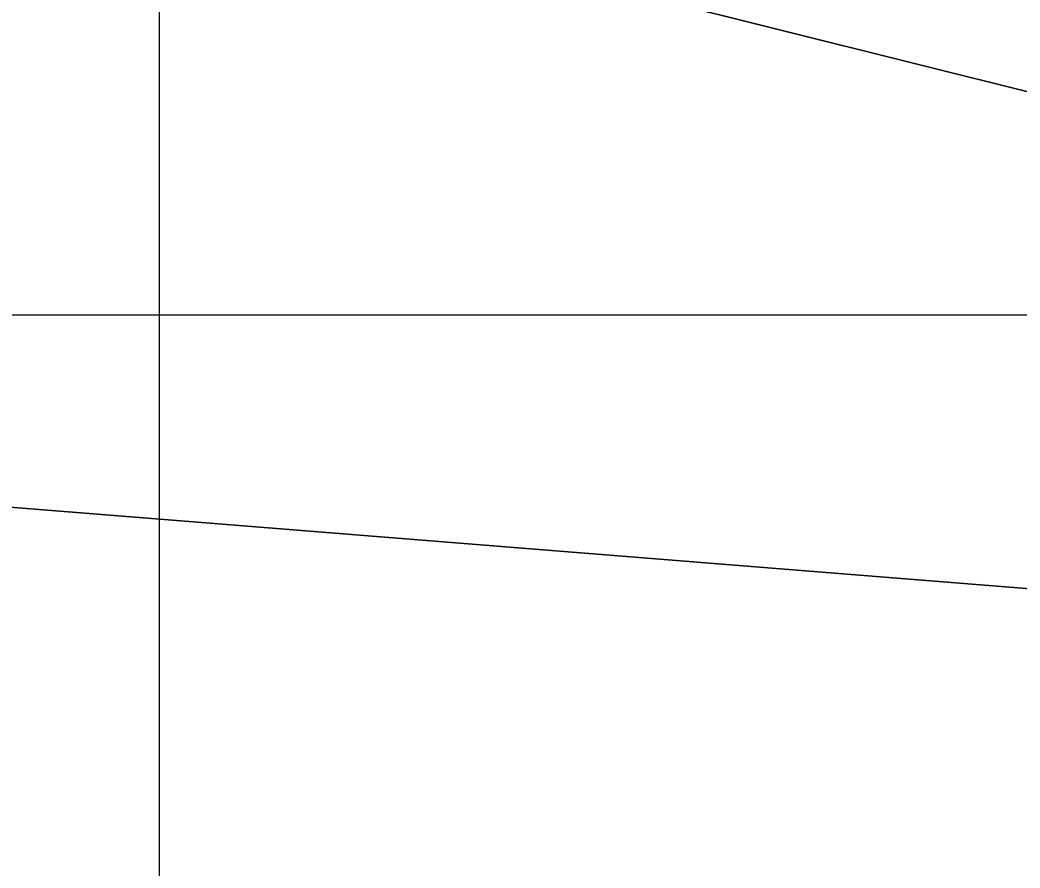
# Model space of a CAD drawing. Extents: x 1131015 to 1136271, y 133453 to 174329.
# Drawn here: x 1132360.185 to 1132362.126, y 159173.581 to 159175.228 of the extents above; entities that cross this region are included whole.
import ezdxf

# ---------------------------------------------------------------- set-up
doc = ezdxf.new("R2010")
doc.units = 0
for name, color, linetype in [('DESIGN - EARTHWORK - Shapes', 7, 'Continuous'), ('DESIGN - ROW - Easement Linework and Patterning', 7, 'Continuous'), ('DESIGN - SHEET - Linework', 7, 'Continuous'), ('DESIGN - TYPICAL - Finished Grade and Subgrade', 7, 'Continuous')]:
    doc.layers.add(name, color=color, linetype=linetype)

msp = doc.modelspace()

# ---------------------------------------------------------------- linework, layer by layer
at = {"layer": 'DESIGN - EARTHWORK - Shapes'}
for points in [[(1132332.4556, 159176.4987), (1132340.4556, 159175.8587), (1132348.4556, 159175.2187), (1132352.4556, 159174.8987), (1132356.4556, 159174.5787), (1132358.4556, 159174.4187), (1132359.8733, 159174.3053), (1132367.8145, 159173.67), (1132359.8733, 159175.6553), (1132358.4556, 159175.7687), (1132356.4556, 159175.9287), (1132352.4556, 159176.2487), (1132348.4556, 159176.5687), (1132340.4556, 159177.2087), (1132332.4556, 159177.8487)], [(1132371.8733, 159172.6553), (1132367.8145, 159173.67), (1132359.8733, 159175.6553), (1132358.4556, 159175.7687), (1132356.4556, 159175.9287), (1132352.4556, 159176.2487), (1132348.4556, 159176.5687), (1132340.4556, 159177.2087), (1132332.4556, 159177.8487)], [(1132371.8733, 159172.6553), (1132367.8145, 159173.67), (1132359.8733, 159175.6553), (1132358.4556, 159175.7687), (1132356.4556, 159175.9287), (1132352.4556, 159176.2487), (1132348.4556, 159176.5687), (1132340.4556, 159177.2087), (1132332.4556, 159177.8487)], [(1132332.4556, 159176.4987), (1132340.4556, 159175.8587), (1132348.4556, 159175.2187), (1132352.4556, 159174.8987), (1132356.4556, 159174.5787), (1132358.4556, 159174.4187), (1132359.8733, 159174.3053), (1132367.8145, 159173.67), (1132359.8733, 159175.6553), (1132358.4556, 159175.7687), (1132356.4556, 159175.9287), (1132352.4556, 159176.2487), (1132348.4556, 159176.5687), (1132340.4556, 159177.2087), (1132332.4556, 159177.8487)], [(1132371.8733, 159172.6553), (1132367.8145, 159173.67), (1132359.8733, 159175.6553), (1132358.4556, 159175.7687), (1132356.4556, 159175.9287), (1132352.4556, 159176.2487), (1132348.4556, 159176.5687), (1132340.4556, 159177.2087), (1132332.4556, 159177.8487)], [(1132332.4556, 159176.4987), (1132340.4556, 159175.8587), (1132348.4556, 159175.2187), (1132352.4556, 159174.8987), (1132356.4556, 159174.5787), (1132358.4556, 159174.4187), (1132359.8733, 159174.3053), (1132367.8145, 159173.67), (1132359.8733, 159175.6553), (1132358.4556, 159175.7687), (1132356.4556, 159175.9287), (1132352.4556, 159176.2487), (1132348.4556, 159176.5687), (1132340.4556, 159177.2087), (1132332.4556, 159177.8487)], [(1132332.4556, 159176.4987), (1132340.4556, 159175.8587), (1132348.4556, 159175.2187), (1132352.4556, 159174.8987), (1132356.4556, 159174.5787), (1132358.4556, 159174.4187), (1132359.8733, 159174.3053), (1132367.8145, 159173.67), (1132359.8733, 159175.6553), (1132358.4556, 159175.7687), (1132356.4556, 159175.9287), (1132352.4556, 159176.2487), (1132348.4556, 159176.5687), (1132340.4556, 159177.2087), (1132332.4556, 159177.8487)], [(1132371.8733, 159172.6553), (1132367.8145, 159173.67), (1132359.8733, 159175.6553), (1132358.4556, 159175.7687), (1132356.4556, 159175.9287), (1132352.4556, 159176.2487), (1132348.4556, 159176.5687), (1132340.4556, 159177.2087), (1132332.4556, 159177.8487)], [(1132371.8733, 159172.6553), (1132367.8145, 159173.67), (1132359.8733, 159175.6553), (1132358.4556, 159175.7687), (1132356.4556, 159175.9287), (1132352.4556, 159176.2487), (1132348.4556, 159176.5687), (1132340.4556, 159177.2087), (1132332.4556, 159177.8487)], [(1132332.4556, 159176.4987), (1132340.4556, 159175.8587), (1132348.4556, 159175.2187), (1132352.4556, 159174.8987), (1132356.4556, 159174.5787), (1132358.4556, 159174.4187), (1132359.8733, 159174.3053), (1132367.8145, 159173.67), (1132359.8733, 159175.6553), (1132358.4556, 159175.7687), (1132356.4556, 159175.9287), (1132352.4556, 159176.2487), (1132348.4556, 159176.5687), (1132340.4556, 159177.2087), (1132332.4556, 159177.8487)], [(1132371.8733, 159172.6553), (1132367.8145, 159173.67), (1132359.8733, 159175.6553), (1132358.4556, 159175.7687), (1132356.4556, 159175.9287), (1132352.4556, 159176.2487), (1132348.4556, 159176.5687), (1132340.4556, 159177.2087), (1132332.4556, 159177.8487)], [(1132332.4556, 159176.4987), (1132340.4556, 159175.8587), (1132348.4556, 159175.2187), (1132352.4556, 159174.8987), (1132356.4556, 159174.5787), (1132358.4556, 159174.4187), (1132359.8733, 159174.3053), (1132367.8145, 159173.67), (1132359.8733, 159175.6553), (1132358.4556, 159175.7687), (1132356.4556, 159175.9287), (1132352.4556, 159176.2487), (1132348.4556, 159176.5687), (1132340.4556, 159177.2087), (1132332.4556, 159177.8487)], [(1132371.8733, 159172.6553), (1132367.8145, 159173.67), (1132359.8733, 159175.6553), (1132358.4556, 159175.7687), (1132356.4556, 159175.9287), (1132352.4556, 159176.2487), (1132348.4556, 159176.5687), (1132340.4556, 159177.2087), (1132332.4556, 159177.8487)], [(1132332.4556, 159176.4987), (1132340.4556, 159175.8587), (1132348.4556, 159175.2187), (1132352.4556, 159174.8987), (1132356.4556, 159174.5787), (1132358.4556, 159174.4187), (1132359.8733, 159174.3053), (1132367.8145, 159173.67), (1132359.8733, 159175.6553), (1132358.4556, 159175.7687), (1132356.4556, 159175.9287), (1132352.4556, 159176.2487), (1132348.4556, 159176.5687), (1132340.4556, 159177.2087), (1132332.4556, 159177.8487)], [(1132332.4556, 159176.4987), (1132340.4556, 159175.8587), (1132348.4556, 159175.2187), (1132352.4556, 159174.8987), (1132356.4556, 159174.5787), (1132358.4556, 159174.4187), (1132359.8733, 159174.3053), (1132367.8145, 159173.67), (1132359.8733, 159175.6553), (1132358.4556, 159175.7687), (1132356.4556, 159175.9287), (1132352.4556, 159176.2487), (1132348.4556, 159176.5687), (1132340.4556, 159177.2087), (1132332.4556, 159177.8487)], [(1132371.8733, 159172.6553), (1132367.8145, 159173.67), (1132359.8733, 159175.6553), (1132358.4556, 159175.7687), (1132356.4556, 159175.9287), (1132352.4556, 159176.2487), (1132348.4556, 159176.5687), (1132340.4556, 159177.2087), (1132332.4556, 159177.8487)], [(1132332.4556, 159176.4987), (1132340.4556, 159175.8587), (1132348.4556, 159175.2187), (1132352.4556, 159174.8987), (1132356.4556, 159174.5787), (1132358.4556, 159174.4187), (1132359.8733, 159174.3053), (1132367.8145, 159173.67), (1132359.8733, 159175.6553), (1132358.4556, 159175.7687), (1132356.4556, 159175.9287), (1132352.4556, 159176.2487), (1132348.4556, 159176.5687), (1132340.4556, 159177.2087), (1132332.4556, 159177.8487)], [(1132371.8733, 159172.6553), (1132367.8145, 159173.67), (1132359.8733, 159175.6553), (1132358.4556, 159175.7687), (1132356.4556, 159175.9287), (1132352.4556, 159176.2487), (1132348.4556, 159176.5687), (1132340.4556, 159177.2087), (1132332.4556, 159177.8487)], [(1132332.4556, 159176.4987), (1132340.4556, 159175.8587), (1132348.4556, 159175.2187), (1132352.4556, 159174.8987), (1132356.4556, 159174.5787), (1132358.4556, 159174.4187), (1132359.8733, 159174.3053), (1132367.8145, 159173.67), (1132359.8733, 159175.6553), (1132358.4556, 159175.7687), (1132356.4556, 159175.9287), (1132352.4556, 159176.2487), (1132348.4556, 159176.5687), (1132340.4556, 159177.2087), (1132332.4556, 159177.8487)], [(1132371.8733, 159172.6553), (1132367.8145, 159173.67), (1132359.8733, 159175.6553), (1132358.4556, 159175.7687), (1132356.4556, 159175.9287), (1132352.4556, 159176.2487), (1132348.4556, 159176.5687), (1132340.4556, 159177.2087), (1132332.4556, 159177.8487)], [(1132332.4556, 159177.8487), (1132340.4556, 159177.2087), (1132348.4556, 159176.5687), (1132352.4556, 159176.2487), (1132356.4556, 159175.9287), (1132358.4556, 159175.7687), (1132359.8733, 159175.6553), (1132367.8145, 159173.67), (1132359.8733, 159174.3053), (1132358.4556, 159174.4187), (1132356.4556, 159174.5787), (1132352.4556, 159174.8987), (1132348.4556, 159175.2187), (1132340.4556, 159175.8587), (1132332.4556, 159176.4987)], [(1132371.8733, 159172.6553), (1132367.8145, 159173.67), (1132359.8733, 159175.6553), (1132358.4556, 159175.7687), (1132356.4556, 159175.9287), (1132352.4556, 159176.2487), (1132348.4556, 159176.5687), (1132340.4556, 159177.2087), (1132332.4556, 159177.8487)], [(1132332.4556, 159177.8487), (1132340.4556, 159177.2087), (1132348.4556, 159176.5687), (1132352.4556, 159176.2487), (1132356.4556, 159175.9287), (1132358.4556, 159175.7687), (1132359.8733, 159175.6553), (1132367.8145, 159173.67), (1132359.8733, 159174.3053), (1132358.4556, 159174.4187), (1132356.4556, 159174.5787), (1132352.4556, 159174.8987), (1132348.4556, 159175.2187), (1132340.4556, 159175.8587), (1132332.4556, 159176.4987)], [(1132332.4556, 159177.8487), (1132340.4556, 159177.2087), (1132348.4556, 159176.5687), (1132352.4556, 159176.2487), (1132356.4556, 159175.9287), (1132358.4556, 159175.7687), (1132359.8733, 159175.6553), (1132367.8145, 159173.67), (1132371.8733, 159172.6553)], [(1132371.8733, 159172.6553), (1132367.8145, 159173.67), (1132359.8733, 159175.6553), (1132358.4556, 159175.7687), (1132356.4556, 159175.9287), (1132352.4556, 159176.2487), (1132348.4556, 159176.5687), (1132340.4556, 159177.2087), (1132332.4556, 159177.8487)], [(1132332.4556, 159176.4987), (1132340.4556, 159175.8587), (1132348.4556, 159175.2187), (1132352.4556, 159174.8987), (1132356.4556, 159174.5787), (1132358.4556, 159174.4187), (1132359.8733, 159174.3053), (1132367.8145, 159173.67), (1132359.8733, 159175.6553), (1132358.4556, 159175.7687), (1132356.4556, 159175.9287), (1132352.4556, 159176.2487), (1132348.4556, 159176.5687), (1132340.4556, 159177.2087), (1132332.4556, 159177.8487)], [(1132371.8733, 159172.6553), (1132367.8145, 159173.67), (1132359.8733, 159175.6553), (1132358.4556, 159175.7687), (1132356.4556, 159175.9287), (1132352.4556, 159176.2487), (1132348.4556, 159176.5687), (1132340.4556, 159177.2087), (1132332.4556, 159177.8487)], [(1132332.4556, 159177.8487), (1132340.4556, 159177.2087), (1132348.4556, 159176.5687), (1132352.4556, 159176.2487), (1132356.4556, 159175.9287), (1132358.4556, 159175.7687), (1132359.8733, 159175.6553), (1132367.8145, 159173.67), (1132359.8733, 159174.3053), (1132358.4556, 159174.4187), (1132356.4556, 159174.5787), (1132352.4556, 159174.8987), (1132348.4556, 159175.2187), (1132340.4556, 159175.8587), (1132332.4556, 159176.4987)], [(1132332.4556, 159176.4987), (1132340.4556, 159175.8587), (1132348.4556, 159175.2187), (1132352.4556, 159174.8987), (1132356.4556, 159174.5787), (1132358.4556, 159174.4187), (1132359.8733, 159174.3053), (1132367.8145, 159173.67), (1132359.8733, 159175.6553), (1132358.4556, 159175.7687), (1132356.4556, 159175.9287), (1132352.4556, 159176.2487), (1132348.4556, 159176.5687), (1132340.4556, 159177.2087), (1132332.4556, 159177.8487)], [(1132371.8733, 159172.6553), (1132367.8145, 159173.67), (1132359.8733, 159175.6553), (1132358.4556, 159175.7687), (1132356.4556, 159175.9287), (1132352.4556, 159176.2487), (1132348.4556, 159176.5687), (1132340.4556, 159177.2087), (1132332.4556, 159177.8487)], [(1132332.4556, 159177.8487), (1132340.4556, 159177.2087), (1132348.4556, 159176.5687), (1132352.4556, 159176.2487), (1132356.4556, 159175.9287), (1132358.4556, 159175.7687), (1132359.8733, 159175.6553), (1132367.8145, 159173.67), (1132359.8733, 159174.3053), (1132358.4556, 159174.4187), (1132356.4556, 159174.5787), (1132352.4556, 159174.8987), (1132348.4556, 159175.2187), (1132340.4556, 159175.8587), (1132332.4556, 159176.4987)], [(1132371.8733, 159172.6553), (1132367.8145, 159173.67), (1132359.8733, 159175.6553), (1132358.4556, 159175.7687), (1132356.4556, 159175.9287), (1132352.4556, 159176.2487), (1132348.4556, 159176.5687), (1132340.4556, 159177.2087), (1132332.4556, 159177.8487)], [(1132332.4556, 159177.8487), (1132340.4556, 159177.2087), (1132348.4556, 159176.5687), (1132352.4556, 159176.2487), (1132356.4556, 159175.9287), (1132358.4556, 159175.7687), (1132359.8733, 159175.6553), (1132367.8145, 159173.67), (1132371.8733, 159172.6553)], [(1132332.4556, 159177.8487), (1132340.4556, 159177.2087), (1132348.4556, 159176.5687), (1132352.4556, 159176.2487), (1132356.4556, 159175.9287), (1132358.4556, 159175.7687), (1132359.8733, 159175.6553), (1132367.8145, 159173.67), (1132359.8733, 159174.3053), (1132358.4556, 159174.4187), (1132356.4556, 159174.5787), (1132352.4556, 159174.8987), (1132348.4556, 159175.2187), (1132340.4556, 159175.8587), (1132332.4556, 159176.4987)], [(1132332.4556, 159177.8487), (1132340.4556, 159177.2087), (1132348.4556, 159176.5687), (1132352.4556, 159176.2487), (1132356.4556, 159175.9287), (1132358.4556, 159175.7687), (1132359.8733, 159175.6553), (1132367.8145, 159173.67), (1132371.8733, 159172.6553)], [(1132332.4556, 159177.8487), (1132340.4556, 159177.2087), (1132348.4556, 159176.5687), (1132352.4556, 159176.2487), (1132356.4556, 159175.9287), (1132358.4556, 159175.7687), (1132359.8733, 159175.6553), (1132367.8145, 159173.67), (1132359.8733, 159174.3053), (1132358.4556, 159174.4187), (1132356.4556, 159174.5787), (1132352.4556, 159174.8987), (1132348.4556, 159175.2187), (1132340.4556, 159175.8587), (1132332.4556, 159176.4987)]]:
    msp.add_lwpolyline(points, dxfattribs=at)
msp.add_lwpolyline([(1132312.9717, 159174.5324), (1132312.9717, 159176.3901), (1132314.1126, 159176.6753), (1132320.4082, 159176.7382), (1132322.4556, 159176.7587), (1132324.4556, 159176.7787), (1132328.4556, 159176.8187), (1132332.4556, 159176.4987), (1132340.4556, 159175.8587), (1132348.4556, 159175.2187), (1132352.4556, 159174.8987), (1132356.4556, 159174.5787), (1132358.4556, 159174.4187), (1132359.8733, 159174.3053), (1132367.8145, 159173.67), (1132371.8733, 159172.6553), (1132369.8733, 159170.6553), (1132312.9717, 159170.6553)], close=True, dxfattribs=at)
at = {"layer": 'DESIGN - ROW - Easement Linework and Patterning'}
msp.add_lwpolyline([(1132312.9717, 159170.6553), (1132312.9717, 159176.3901), (1132314.1126, 159176.6753), (1132328.4556, 159176.8187), (1132367.8145, 159173.67), (1132371.8733, 159172.6553), (1132369.8733, 159170.6553)], close=True, dxfattribs=at)
at = {"layer": 'DESIGN - SHEET - Linework'}
for p, q in [((1132360.4556, 159114.6554), (1132360.4556, 159324.6554)), ((1132190.4556, 159174.6554), (1132490.4556, 159174.6554))]:
    msp.add_line(p, q, dxfattribs=at)
at = {"layer": 'DESIGN - TYPICAL - Finished Grade and Subgrade'}
for p in [(1132359.8733, 159175.6553), (1132359.8733, 159174.3053)]:
    msp.add_line(p, (1132367.8145, 159173.67), dxfattribs=at)

doc.saveas('drawing.dxf')
